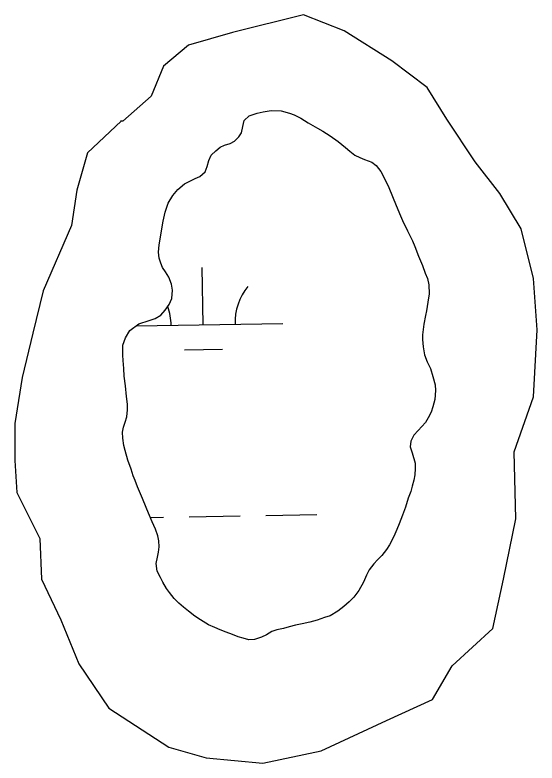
# Model space of a CAD drawing. Extents: x 3903937 to 3942190, y 260677 to 286651.
# Drawn here: x 3937414.8 to 3937741.8, y 270632.2 to 271101 of the extents above; entities that cross this region are included whole.
import ezdxf

# ---------------------------------------------------------------- set-up
doc = ezdxf.new("R2010")
doc.units = 0
doc.layers.add('V-RIVR-EDGE', color=7, linetype='Continuous')
doc.layers.add('V-WETL-SWMP', color=7, linetype='Continuous')

msp = doc.modelspace()

# ---------------------------------------------------------------- linework, layer by layer
at = {"layer": 'V-RIVR-EDGE'}
msp.add_lwpolyline([(3937481.33, 271034.54), (3937460.27, 271014.59), (3937453.62, 270991.32), (3937450.3, 270969.15), (3937432.57, 270928.15), (3937425.92, 270901.55), (3937419.27, 270873.84), (3937414.84, 270845.03), (3937414.84, 270821.76), (3937415.94, 270801.81), (3937430.35, 270772.99), (3937431.46, 270747.5), (3937443.65, 270722.01), (3937454.73, 270694.31), (3937473.57, 270666.6), (3937511.25, 270642.22), (3937534.53, 270635.57), (3937569.99, 270632.25), (3937606.56, 270640), (3937647.57, 270658.84), (3937676.38, 270672.14), (3937688.57, 270693.2), (3937714.06, 270716.47), (3937720.71, 270747.5), (3937728.47, 270785.18), (3937727.36, 270827.3), (3937739.55, 270861.65), (3937741.77, 270903.77), (3937739.55, 270935.9), (3937731.79, 270966.93), (3937718.49, 270989.1), (3937702.98, 271009.05), (3937685.25, 271035.65), (3937673.05, 271055.59), (3937650.89, 271072.22), (3937620.97, 271091.06), (3937595.48, 271101.03), (3937551.15, 271089.95), (3937523.44, 271082.19), (3937507.93, 271068.89), (3937500.17, 271050.05), (3937482.44, 271034.54), (3937480.94, 271034.4)], dxfattribs=at)
at = {"layer": 'V-WETL-SWMP'}
for p, q in [((3937532.63, 270906.87), (3937532, 270942.86)), ((3937490.64, 270906.13), (3937582.63, 270907.75)), ((3937520.91, 270891.23), (3937544.9, 270891.65)), ((3937499.58, 270786.19), (3937507.91, 270786.34)), ((3937523.9, 270786.62), (3937555.9, 270787.19)), ((3937571.9, 270787.47), (3937603.89, 270788.03))]:
    msp.add_line(p, q, dxfattribs=at)
for points in [[(3937486.87, 270903.27), (3937492.31, 270907.39), (3937498.87, 270909.6), (3937502.57, 270910.8), (3937506.19, 270912.84), (3937508.97, 270915.95), (3937511.45, 270919.49), (3937513.1, 270923.36), (3937513.39, 270928.51), (3937512.93, 270932.41), (3937511.21, 270936.76), (3937509.16, 270940.16), (3937507.31, 270942.72), (3937506.09, 270945.47), (3937505.2, 270948.54), (3937504.63, 270952.45), (3937505.12, 270956.96), (3937505.94, 270961.79), (3937506.64, 270965.78), (3937507.69, 270971.87), (3937508.94, 270977.53), (3937510.82, 270983.08), (3937513.74, 270987.87), (3937516.85, 270991.61), (3937520.91, 270995.12), (3937523.89, 270996.76), (3937527.6, 270998.49), (3937530.67, 270999.7), (3937533.88, 271002.7), (3937535.2, 271006.04), (3937536.21, 271009.82), (3937537.74, 271013.16), (3937540.52, 271015.96), (3937543.29, 271018.23), (3937546.05, 271019.44), (3937549.54, 271020.44), (3937552.41, 271021.97), (3937554.98, 271024.66), (3937556.6, 271027.27), (3937557.61, 271031.15), (3937558.41, 271034.82), (3937561.51, 271037.82), (3937566.59, 271039.53), (3937570.29, 271040.41), (3937575.25, 271041.07), (3937581.46, 271040.86), (3937586.8, 271039.51), (3937589.73, 271038.51), (3937593.8, 271036.34), (3937598.49, 271033.52), (3937604.33, 271030.06), (3937607.67, 271028.11), (3937612.15, 271025.3), (3937617.14, 271021.74), (3937621.81, 271017.88), (3937624.51, 271015.73), (3937627.74, 271013.25), (3937630.76, 271011.62), (3937633.79, 271010.41), (3937638.29, 271008.76), (3937641.1, 271006.61), (3937643.98, 271002.88), (3937646.54, 270998.1), (3937648.88, 270993.01), (3937651.31, 270987.28), (3937653.53, 270981.67), (3937656.26, 270975.1), (3937657.48, 270972.23), (3937660.63, 270965.66), (3937663.69, 270959.4), (3937665.21, 270955.9), (3937667.64, 270949.96), (3937669.96, 270944.03), (3937671.77, 270939.26), (3937673.09, 270935.87), (3937674.08, 270931.96), (3937674.3, 270926.27), (3937673.47, 270921.02), (3937672.65, 270915.56), (3937671.97, 270912.63), (3937670.93, 270907.17), (3937670.08, 270900.66), (3937670.03, 270897.61), (3937670.48, 270892.97), (3937671.35, 270888.11), (3937672.96, 270883.56), (3937675, 270879.42), (3937676.49, 270874.45), (3937677.88, 270869.16), (3937678.14, 270865.68), (3937677.84, 270860.11), (3937676.6, 270855.5), (3937675.39, 270852.05), (3937673.64, 270848.5), (3937672.02, 270845.58), (3937669.66, 270843.09), (3937667.41, 270840.71), (3937664.52, 270837.7), (3937662.67, 270833.94), (3937662.29, 270830.37), (3937663.6, 270826.56)], [(3937663.6, 270826.56), (3937665.49, 270820.11), (3937665.44, 270816.74), (3937665.16, 270812.95), (3937664.68, 270809.49), (3937663.57, 270805.82), (3937662.67, 270802.47), (3937661.13, 270798.18), (3937659.46, 270792.52), (3937657.48, 270787.5), (3937655.39, 270782.06), (3937653.96, 270778.61), (3937651.99, 270774.12), (3937649.28, 270769.01), (3937647.44, 270766.09), (3937644.54, 270762.24), (3937641.96, 270759.55), (3937639.61, 270757.06), (3937636.7, 270753.32), (3937634.96, 270749.98), (3937633, 270745.59), (3937630.07, 270740.38), (3937627.05, 270736.22), (3937624.16, 270733.32), (3937620.75, 270730.43), (3937617.12, 270727.43), (3937612.23, 270724.46), (3937608.63, 270723.36), (3937604.08, 270721.86), (3937599.43, 270720.57), (3937594.67, 270719.49), (3937590.55, 270718.61), (3937586.64, 270717.62), (3937582.94, 270716.63), (3937578.82, 270715.65), (3937575.64, 270714.65), (3937572.35, 270712.6), (3937569.16, 270711.07), (3937564.93, 270709.66), (3937561.24, 270709.52), (3937557.68, 270710.42), (3937554.64, 270711.41), (3937550.98, 270712.74), (3937547.11, 270714.28), (3937543.24, 270715.71), (3937539.9, 270717.24), (3937536.03, 270718.88), (3937530.92, 270721.91), (3937527.38, 270724.29), (3937523.44, 270727.4), (3937520.43, 270729.98), (3937517.41, 270732.35), (3937514.62, 270735.44), (3937511.52, 270739.07), (3937509.67, 270741.63), (3937507.42, 270745.67), (3937505.89, 270748.54), (3937503.96, 270752.57), (3937503.3, 270757.31), (3937504.1, 270761.3), (3937504.68, 270764.45), (3937505.05, 270767.81), (3937504.9, 270771.39), (3937504.22, 270774.67), (3937502.81, 270778.9), (3937500.78, 270783.46), (3937498.45, 270788.76), (3937497.04, 270792.47), (3937494.71, 270798.09), (3937492.78, 270802.43), (3937491.57, 270805.3), (3937490.05, 270809.32), (3937488.94, 270812.18), (3937487.54, 270816.42), (3937485.53, 270822.13), (3937483.84, 270828.16), (3937483.05, 270831.23), (3937482.28, 270835.87), (3937482.13, 270839.56), (3937482.71, 270842.71), (3937483.81, 270845.85), (3937484.82, 270849.2), (3937485.31, 270853.61), (3937485.37, 270857.19), (3937484.71, 270862.04), (3937483.98, 270868.68), (3937483.24, 270874.7), (3937483, 270879.54), (3937482.67, 270884.6), (3937482.3, 270887.76), (3937482.4, 270894.08), (3937483.95, 270898.68), (3937486.87, 270903.27)]]:
    msp.add_lwpolyline(points, dxfattribs=at)
for centre, start, end in [((3937587.86, 270908.31), 140.2366, 181.7802), ((3937477.39, 270906.37), 0.2366, 19.6866)]:
    msp.add_arc(centre, 35.25, start, end, dxfattribs=at)

doc.saveas('drawing.dxf')
